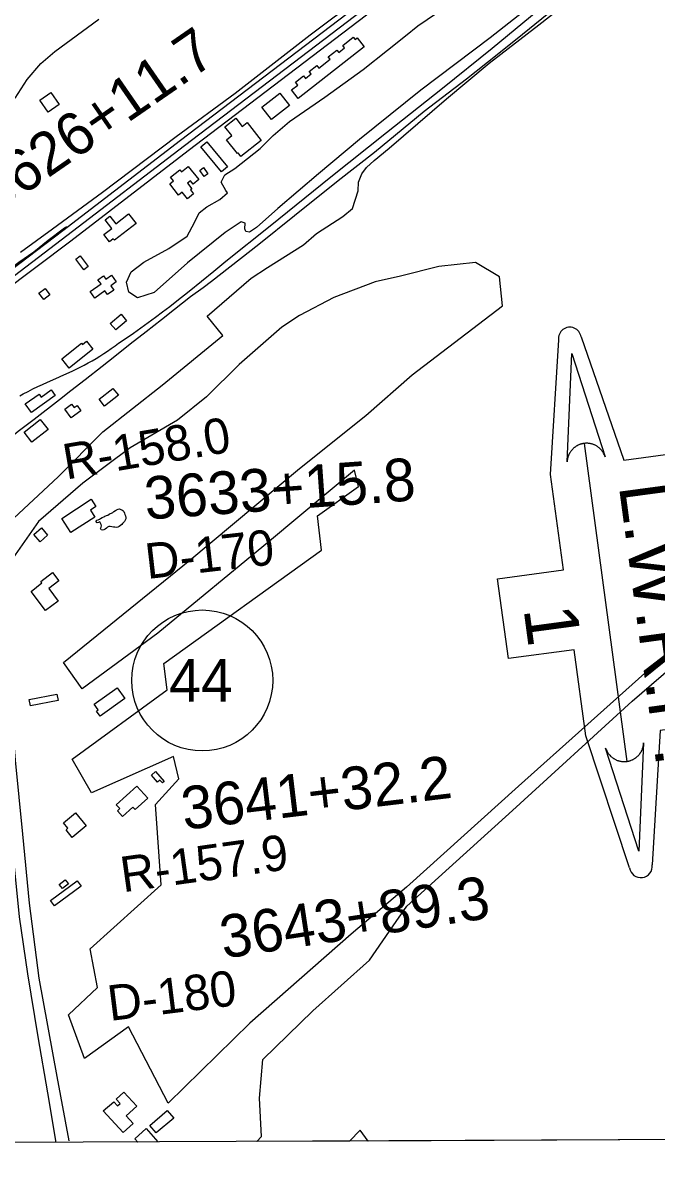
# Model space of a CAD drawing. Extents: x 3419139 to 3457078, y 540382 to 565875.
# Drawn here: x 3441194 to 3442678, y 545772 to 548472 of the extents above; entities that cross this region are included whole.
import ezdxf

# ---------------------------------------------------------------- set-up
doc = ezdxf.new("R2010")
doc.units = 0
for name, color, linetype in [('V-BLDG-OTLN', 7, 'Continuous'), ('V-GRID-FRAM', 7, 'Continuous'), ('V-LEVE-TOET', 7, 'Continuous'), ('V-RIVR-RANG-IDEN', 7, 'Continuous'), ('V-ROAD-CNTR', 7, 'Continuous'), ('V-ROAD-IDEN', 7, 'Continuous'), ('V-SITE-VEGE', 7, 'Continuous'), ('V-SURV-IDEN', 7, 'Continuous'), ('V-TOPO-SHOR', 7, 'Continuous'), ('V-TOPO-WATR-IDEN', 7, 'Continuous')]:
    doc.layers.add(name, color=color, linetype=linetype)

msp = doc.modelspace()

# ---------------------------------------------------------------- linework, layer by layer
at = {"layer": 'V-BLDG-OTLN'}
for p, q in [((3441455.3, 545859.2), (3441482, 545882.8)), ((3441482, 545882.8), (3441509.4, 545851.7)), ((3441462.2, 545851.4), (3441455.3, 545859.2)), ((3441509.4, 545851.7), (3441462.2, 545851.4))]:
    msp.add_line(p, q, dxfattribs=at)
for points in [[(3441992.4, 548416.2), (3441838.2, 548294.9), (3441822.4, 548314.9), (3441837.1, 548326.5), (3441831.6, 548333.5), (3441850.3, 548348.3), (3441855.2, 548342), (3441868.5, 548352.4), (3441863.9, 548358.3), (3441881.8, 548372.4), (3441886.6, 548366.3), (3441912.5, 548386.7), (3441908.1, 548392.3), (3441928.1, 548408.1), (3441932.7, 548402.3), (3441946.6, 548413.3), (3441942.1, 548418.9), (3441966.8, 548438.4), (3441971, 548433.1), (3441976, 548437)], [(3441233, 548290.7), (3441259.2, 548308.9), (3441278.6, 548281), (3441252.4, 548262.8)], [(3441817.4, 548278.6), (3441775.1, 548245.9), (3441752.7, 548275), (3441795, 548307.7)], [(3441718.6, 548238.6), (3441751.5, 548196.5), (3441703.8, 548159.3), (3441697.3, 548167.5), (3441695.5, 548166.1), (3441670.2, 548198.4), (3441682.6, 548208.1), (3441666.5, 548228.6), (3441691.9, 548248.5), (3441706.8, 548229.4)], [(3441623.9, 548193.6), (3441672.3, 548135.1), (3441658.2, 548123.5), (3441609.9, 548182)], [(3441558.1, 548068.8), (3441537.2, 548095), (3441545.9, 548101.9), (3441538.9, 548110.8), (3441560.8, 548128.2), (3441564.8, 548123.1), (3441580.6, 548135.7), (3441605, 548105), (3441592, 548094.6), (3441585.9, 548102.2), (3441578.6, 548096.4), (3441588.8, 548083.6), (3441585.8, 548081.2), (3441593.2, 548071.8), (3441578.5, 548060.1), (3441566.3, 548075.4)], [(3441617.9, 548112.3), (3441607.5, 548126.6), (3441616.3, 548133.1), (3441626.8, 548118.8)], [(3441458.3, 548002.1), (3441407.8, 547963), (3441405.1, 547966.4), (3441396, 547959.3), (3441382.9, 547976.3), (3441401.8, 547990.9), (3441386.2, 548011), (3441397.1, 548019.4), (3441410.8, 548001.7), (3441440.7, 548024.8)], [(3441317.4, 547918.5), (3441327.7, 547926.3), (3441346.4, 547901.6), (3441336, 547893.8)], [(3441368.9, 547870.5), (3441381.9, 547879.9), (3441387.9, 547871.5), (3441401.2, 547881), (3441412.2, 547865.6), (3441399.1, 547856.3), (3441406.2, 547846.4), (3441391.2, 547835.8), (3441385.2, 547844.2), (3441362.1, 547827.6), (3441351.3, 547842.7), (3441377, 547861)], [(3441230.8, 547839.1), (3441245.5, 547850.3), (3441256.9, 547835.3), (3441242.2, 547824.2)], [(3441398.2, 547768.1), (3441423.2, 547789.6), (3441436.1, 547774.5), (3441411.1, 547753.1)], [(3441284.6, 547685.3), (3441330.7, 547721.8), (3441332.9, 547719.1), (3441342.5, 547726.7), (3441357.5, 547707.7), (3441301.7, 547663.6)], [(3441199.1, 547579.7), (3441231.3, 547602.6), (3441236.2, 547595.7), (3441259.7, 547612.4), (3441269.2, 547599.1), (3441213.4, 547559.6)], [(3441372.1, 547590.9), (3441404.4, 547616.2), (3441417.1, 547600), (3441384.7, 547574.8)], [(3441291.9, 547567.8), (3441307.6, 547579.1), (3441313.5, 547571), (3441320.3, 547576), (3441329.2, 547563.7), (3441306.7, 547547.3)], [(3441196.4, 547513.8), (3441234.2, 547543.2), (3441252.3, 547519.9), (3441214.5, 547490.5)], [(3441284.4, 547311.5), (3441353.3, 547356.4), (3441364.5, 547339.3), (3441351.4, 547330.7), (3441361.8, 547314.7), (3441305.9, 547278.4)], [(3441219.3, 547273.8), (3441236.9, 547289.3), (3441251.5, 547272.6), (3441233.9, 547257.1)], [(3441212.8, 547140.3), (3441238, 547161.1), (3441235.7, 547164), (3441263, 547184.7), (3441277.7, 547165.4), (3441254.1, 547147.5), (3441276.3, 547118.3), (3441246.6, 547095.7)], [(3441208, 546887.3), (3441272.6, 546900.4), (3441275.7, 546885.6), (3441211.1, 546872.5)], [(3441360.5, 546876.6), (3441414.2, 546914.8), (3441432.1, 546889.7), (3441374.2, 546848.5), (3441365.7, 546860.5), (3441369.9, 546863.5)], [(3441494.4, 546710.5), (3441504.1, 546718.9), (3441524.1, 546695.7), (3441520.1, 546692.2), (3441514.2, 546699), (3441508.5, 546694.1)], [(3441411.5, 546640.9), (3441460.2, 546685), (3441485.9, 546656.7), (3441456.3, 546629.9), (3441451, 546635.7), (3441426.9, 546613.8), (3441414.7, 546627.3), (3441420.2, 546632.3)], [(3441288.4, 546599.1), (3441316.7, 546622.4), (3441342, 546591.7), (3441309.2, 546564.8), (3441294.7, 546582.5), (3441299.1, 546586.1)], [(3441258.2, 546417.3), (3441320.2, 546463.3), (3441329.7, 546450.5), (3441267.7, 546404.5)], [(3441278.6, 546454.3), (3441292.4, 546465.7), (3441300.2, 546456.4), (3441286.4, 546445)], [(3441381.3, 545924.8), (3441406.4, 545945.3), (3441415, 545935.9), (3441421.5, 545941.8), (3441412.1, 545952), (3441430.1, 545968.4), (3441460.1, 545935.6), (3441435.3, 545912.9), (3441451.7, 545895), (3441428.2, 545873.5)], [(3441490.6, 545890.5), (3441531.5, 545925), (3441546.5, 545907.2), (3441505.5, 545872.7)]]:
    msp.add_lwpolyline(points, close=True, dxfattribs=at)
at = {"layer": 'V-GRID-FRAM'}
msp.add_lwpolyline([(3423200.9, 563955.1), (3454837.9, 564093.1), (3454925.2, 545910.2), (3423272.3, 545772.1), (3423200.9, 563955.1)], dxfattribs=at)
at = {"layer": 'V-LEVE-TOET'}
msp.add_lwpolyline([(3440971.5, 548305.9), (3440979.2, 548208.2), (3440989.3, 548111.2), (3440996.9, 548029), (3441011.1, 547928.9), (3441039.7, 547785.7), (3441063.3, 547671.3), (3441085.5, 547522.4), (3441105.7, 547370.4), (3441116, 547228.8), (3441127.8, 547106.1), (3441134.7, 546966.8), (3441148.5, 546844.1), (3441158.3, 546679.2), (3441169.9, 546528.1), (3441185.1, 546379), (3441204.1, 546245.7), (3441228.6, 546097.5), (3441251.2, 545966.9), (3441271, 545850.6)], dxfattribs=at)
at = {"layer": 'V-ROAD-CNTR'}
for points in [[(3441668.5, 547914.2), (3441772.2, 547996.7), (3441914, 548111.6), (3442044.3, 548215.4), (3442175.5, 548318.9), (3442292.2, 548412.8), (3442417.4, 548516.3), (3442555.8, 548623.7), (3442663.7, 548709.1), (3442788.6, 548806.9), (3442888.6, 548885.4), (3443031.6, 548992.2), (3443167.3, 549099.3), (3443278.3, 549183.2), (3443370.8, 549264.2), (3443455.1, 549334.3), (3443569.1, 549423.6), (3443685.2, 549512.4), (3443795.2, 549598.4), (3443909.2, 549686.9), (3444027.1, 549779.2), (3444132.9, 549864.1), (3444245, 549952.8), (3444348.5, 550027.2)], [(3441562.5, 548197), (3442540.9, 548942.1)], [(3441571.6, 548185.1), (3442550, 548930.1)], [(3441580.6, 548173.1), (3442559.1, 548918.2)], [(3440956.6, 548577.1), (3440983.9, 548304.6), (3440997.6, 548150.4), (3441010.7, 548032.5), (3441032.8, 547913.9), (3441077.2, 547697.4), (3441107.8, 547534.3), (3441121.8, 547426.9), (3441140.8, 547211.9), (3441158.2, 546954.7), (3441175.6, 546745.5), (3441192.9, 546572.6), (3441208.3, 546411.1), (3441231.2, 546234.9), (3441272.8, 546004.9), (3441300.8, 545854)], [(3441048.4, 547807.1), (3441124.3, 547862.3), (3441287.3, 547985.8), (3441562.4, 548197)], [(3441057.2, 547795), (3441133.3, 547850.2), (3441296.4, 547973.9), (3441571.6, 548185.1)], [(3441066, 547782.8), (3441142.2, 547838.2), (3441305.5, 547961.9), (3441580.7, 548173.2)], [(3441186.6, 547598.4), (3441194.5, 547603.4), (3441205.7, 547609.2), (3441217, 547614.8), (3441228.3, 547620.3), (3441239.8, 547625.6), (3441251.3, 547630.7), (3441270.5, 547639.1), (3441289.6, 547647.7), (3441308.6, 547656.6), (3441327.5, 547665.8), (3441337, 547670.6), (3441346.3, 547675.7), (3441355.6, 547680.9), (3441364.8, 547686.3), (3441373.9, 547691.8), (3441382.9, 547697.6), (3441391.8, 547703.5), (3441400.5, 547709.5), (3441409.2, 547715.8), (3441417.7, 547722.2), (3441435.2, 547733.9), (3441452.6, 547745.8), (3441469.8, 547757.8), (3441486.9, 547770.1), (3441503.9, 547782.6), (3441520.7, 547795.3), (3441537.4, 547808.2), (3441553.9, 547821.2), (3441582.9, 547844.1), (3441611.6, 547867.3), (3441640.2, 547890.6), (3441668.5, 547914.2)]]:
    msp.add_lwpolyline(points, dxfattribs=at)
at = {"layer": 'V-ROAD-IDEN'}
msp.add_circle((3441613.4, 546932.3), 165, dxfattribs=at)
msp.add_circle((3441613.4, 546932.3), 165, dxfattribs=at)
at = {"layer": 'V-SITE-VEGE'}
for p, q in [((3442100.1, 548618.7), (3441866.1, 548443.6)), ((3442401.5, 548467.7), (3442577.5, 548606.2)), ((3442448.8, 548564.2), (3442287.4, 548436.6)), ((3442118.4, 548464.8), (3442183.7, 548509.3)), ((3441268.5, 548405.2), (3441371.3, 548481)), ((3442088.8, 548441.3), (3442118.4, 548464.8)), ((3442284.8, 548377.5), (3442401.5, 548467.7)), ((3441866.1, 548443.6), (3441690.1, 548306.4)), ((3442047.1, 548408.2), (3442088.8, 548441.3)), ((3442287.4, 548436.6), (3442125.3, 548314.5)), ((3441235.2, 548376.9), (3441268.5, 548405.2)), ((3441990.2, 548362.5), (3442047.1, 548408.2)), ((3441203.8, 548339.6), (3441235.2, 548376.9)), ((3442185, 548294.4), (3442284.8, 548377.5)), ((3441900.2, 548298.1), (3441990.2, 548362.5)), ((3441175.3, 548295.6), (3441203.8, 548339.6)), ((3441690.1, 548306.4), (3441552.3, 548204.8)), ((3441817.9, 548241), (3441900.2, 548298.1)), ((3442125.3, 548314.5), (3441981.4, 548198.9)), ((3442050.8, 548178.9), (3442185, 548294.4)), ((3441779.2, 548208.5), (3441817.9, 548241)), ((3441552.3, 548204.8), (3441380, 548074.8)), ((3441749, 548177.8), (3441779.2, 548208.5)), ((3441981.4, 548198.9), (3441885.3, 548118.9)), ((3441689.7, 548130.8), (3441749, 548177.8)), ((3442015.7, 548150), (3442050.8, 548178.9)), ((3441986.6, 548118.7), (3441997.5, 548133.7)), ((3441997.5, 548133.7), (3442015.7, 548150)), ((3441657.7, 548098.9), (3441666.2, 548115.8)), ((3441666.2, 548115.8), (3441689.7, 548130.8)), ((3441885.3, 548118.9), (3441790.3, 548037)), ((3441978.8, 548098.8), (3441986.6, 548118.7)), ((3441668.5, 548079.6), (3441657.7, 548098.9)), ((3441672.1, 548074.1), (3441668.5, 548079.6)), ((3441965.3, 548037.2), (3441978.1, 548078.8)), ((3441978.1, 548078.8), (3441978.8, 548098.8)), ((3441380, 548074.8), (3441262.7, 547988.8)), ((3441624.3, 548041), (3441654.6, 548058.5)), ((3441654.6, 548058.5), (3441672.1, 548074.1)), ((3441595.3, 548004.3), (3441606.2, 548027.2)), ((3441606.2, 548027.2), (3441624.3, 548041)), ((3441790.3, 548037), (3441740.1, 547993.1)), ((3441942.4, 548018.6), (3441965.3, 548037.2)), ((3441577.7, 547972.9), (3441595.3, 548004.3)), ((3441704.5, 548005.8), (3441667.1, 547981.2)), ((3441714.2, 548002.8), (3441704.5, 548005.8)), ((3441712.9, 547989.5), (3441714.2, 548002.8)), ((3441880.7, 547978.9), (3441942.4, 548018.6)), ((3441262.7, 547988.8), (3441187.7, 547934)), ((3441534.8, 547943.5), (3441577.7, 547972.9)), ((3441667.1, 547981.2), (3441578.8, 547910.2)), ((3441715.3, 547983.5), (3441712.9, 547989.5)), ((3441723.8, 547982.3), (3441715.3, 547983.5)), ((3441740.1, 547993.1), (3441723.8, 547982.3)), ((3441850.5, 547952.4), (3441880.7, 547978.9)), ((3441476.8, 547911.6), (3441534.8, 547943.5)), ((3441766, 547899.1), (3441850.5, 547952.4)), ((3441436.2, 547865.2), (3441447.1, 547888.8)), ((3441447.1, 547888.8), (3441476.8, 547911.6)), ((3441578.8, 547910.2), (3441500.7, 547841)), ((3441728, 547874.6), (3441766, 547899.1)), ((3442167.3, 547901.6), (3442077.5, 547879.1)), ((3442253.1, 547910.6), (3442167.3, 547901.6)), ((3442309.5, 547877.6), (3442253.1, 547910.6)), ((3441441.6, 547841.7), (3441436.2, 547865.2)), ((3441625.2, 547785.1), (3441728, 547874.6)), ((3442018.3, 547865.8), (3441921.7, 547828.6)), ((3442077.5, 547879.1), (3442018.3, 547865.8)), ((3442316.5, 547809.6), (3442309.5, 547877.6)), ((3441461.5, 547827.8), (3441441.6, 547841.7)), ((3441500.7, 547841), (3441461.5, 547827.8)), ((3441921.7, 547828.6), (3441840.8, 547786.7)), ((3442104.6, 547648), (3442316.5, 547809.6)), ((3441661.2, 547739.9), (3441625.2, 547785.1)), ((3441840.8, 547786.7), (3441799.6, 547759.5)), ((3441799.6, 547759.5), (3441700, 547672.2)), ((3441519.4, 547623.6), (3441661.2, 547739.9)), ((3441700, 547672.2), (3441623.6, 547596.2)), ((3441996.4, 547552.4), (3442104.6, 547648)), ((3441380.5, 547514.2), (3441519.4, 547623.6)), ((3441623.6, 547596.2), (3441555.1, 547541.9)), ((3441555.1, 547541.9), (3441444.8, 547477.3)), ((3441841.4, 547428.4), (3441996.4, 547552.4)), ((3441275.9, 547408.8), (3441380.5, 547514.2)), ((3441444.8, 547477.3), (3441334.1, 547394)), ((3441160.5, 547301.7), (3441275.9, 547408.8)), ((3441584.4, 547213.9), (3441841.4, 547428.4)), ((3441969.5, 547424.8), (3441770.5, 547258.7)), ((3441978.9, 547386.3), (3441969.5, 547424.8)), ((3441334.1, 547394), (3441230.3, 547304.5)), ((3441883.1, 547318.1), (3441978.9, 547386.3)), ((3441230.3, 547304.5), (3441170, 547218.7)), ((3441892.6, 547237.5), (3441883.1, 547318.1)), ((3441770.5, 547258.7), (3441509.7, 547043.3)), ((3442995, 547258.7), (3442664.3, 546962.4)), ((3441288.5, 546974), (3441584.4, 547213.9)), ((3441523.2, 546971.9), (3441892.6, 547237.5)), ((3442619.7, 546883.8), (3442938.7, 547158.9)), ((3441509.7, 547043.3), (3441332.1, 546912.3)), ((3441332.1, 546912.3), (3441288.5, 546974)), ((3441531.3, 546910), (3441523.2, 546971.9)), ((3442664.3, 546962.4), (3442353.6, 546684.4)), ((3441309.1, 546748.1), (3441531.3, 546910)), ((3442339.3, 546627.7), (3442619.7, 546883.8)), ((3441354.2, 546669.5), (3441309.1, 546748.1)), ((3441545.9, 546754.4), (3441354.2, 546669.5)), ((3441558.8, 546701.8), (3441545.9, 546754.4)), ((3441504.3, 546642.1), (3441558.8, 546701.8)), ((3442353.6, 546684.4), (3442091.5, 546448.5)), ((3441517.2, 546453.8), (3441504.3, 546642.1)), ((3442092.4, 546403.6), (3442339.3, 546627.7)), ((3441351.3, 546303.8), (3441517.2, 546453.8)), ((3442091.5, 546448.5), (3441962, 546338)), ((3442067.4, 546367.6), (3442092.4, 546403.6)), ((3442004.7, 546277.2), (3442067.4, 546367.6)), ((3441962, 546338), (3441724.7, 546129.6)), ((3441368.2, 546213.7), (3441351.3, 546303.8)), ((3441872.2, 546158.3), (3442004.7, 546277.2)), ((3441300.4, 546149.6), (3441368.2, 546213.7)), ((3441337.6, 546046.8), (3441300.4, 546149.6)), ((3441754.8, 546044.8), (3441872.2, 546158.3)), ((3441441.1, 546121.4), (3441337.6, 546046.8)), ((3441533.8, 545942.7), (3441441.1, 546121.4)), ((3441724.7, 546129.6), (3441533.8, 545942.7)), ((3441747.3, 545954.2), (3441754.8, 546044.8)), ((3441752, 545864.3), (3441747.3, 545954.2)), ((3441741, 545852.7), (3441752, 545864.3)), ((3441983.4, 545879.2), (3441958, 545853.6)), ((3442001.5, 545853.8), (3441983.4, 545879.2)), ((3441958, 545853.6), (3441741, 545852.7)), ((3443785.9, 545861.6), (3442001.5, 545853.8))]:
    msp.add_line(p, q, dxfattribs=at)
at = {"layer": 'V-TOPO-SHOR'}
for points in [[(3441635.3, 547867.5), (3441745.9, 547953.9), (3441829.4, 548021.3), (3441931.9, 548102.8), (3442016.8, 548169.6), (3442132.6, 548265.6), (3442231.7, 548340.8), (3442303.4, 548397.6), (3442363.2, 548445.5), (3442437.3, 548505.9)], [(3441011.4, 548201), (3441016.7, 548175.7), (3441021.2, 548133.1), (3441027.7, 548092), (3441036.7, 548040.4), (3441040.9, 548009.5), (3441047, 547969.8), (3441054.1, 547931.2), (3441060.9, 547895.1), (3441068.8, 547862.2), (3441073.1, 547846.9), (3441079.7, 547828.7), (3441088.3, 547835.6), (3441105.3, 547850.6), (3441128.3, 547869.2), (3441151.6, 547887.5), (3441184.2, 547911.6), (3441219, 547936), (3441252.6, 547963.3), (3441290.9, 547991.9), (3441296.6, 547995.5)], [(3441130.4, 547478.1), (3441145.1, 547485.1), (3441182.8, 547516), (3441219.6, 547543.7), (3441279.5, 547590), (3441305.6, 547610.9), (3441339.4, 547636.9), (3441378.9, 547667.8), (3441408.8, 547691.4), (3441444.6, 547720.6), (3441482.3, 547749.6), (3441518.3, 547777.7), (3441548.7, 547801.6), (3441585.5, 547831.6), (3441615.3, 547852.4), (3441635.3, 547867.5)], [(3441364.1, 547305.2), (3441366.7, 547307.3), (3441369.8, 547308.4), (3441372.6, 547310.2), (3441375.5, 547311.8), (3441379, 547313.6), (3441382.8, 547315.4), (3441385.6, 547316.7), (3441389.6, 547318.3), (3441392.5, 547319.6), (3441395.5, 547321.4), (3441398.2, 547323), (3441401, 547324.1), (3441403.8, 547325.9), (3441406.7, 547328.2), (3441410.2, 547330.2), (3441412.8, 547331.8), (3441416.4, 547333.4), (3441419.7, 547334), (3441422.4, 547332.8), (3441425.2, 547331.6), (3441427.8, 547329.9), (3441429.8, 547327.5), (3441431.2, 547324.2), (3441432.5, 547321.1), (3441433.6, 547317.4), (3441434.2, 547313.8), (3441434.2, 547310.8), (3441432.9, 547307.8), (3441431.7, 547304.8), (3441429.3, 547301.8), (3441426.9, 547299.5), (3441424.8, 547297.2), (3441421.9, 547295.1), (3441418.8, 547292.9), (3441415.5, 547291.3), (3441412.5, 547290.7), (3441409, 547291), (3441405.9, 547291.3), (3441402, 547292.1), (3441398, 547292.8), (3441394.7, 547292.4), (3441391.4, 547290.9), (3441389, 547288.8), (3441385.9, 547286.8), (3441382.9, 547285.2), (3441380, 547283.8), (3441376.8, 547284.9), (3441375.2, 547288.2), (3441376.7, 547291.4), (3441377.9, 547294.2), (3441376.8, 547297.7), (3441375.5, 547300.6), (3441373.9, 547303.4), (3441370.6, 547302.5), (3441367.3, 547301.7), (3441364.1, 547305.2)]]:
    msp.add_lwpolyline(points, dxfattribs=at)
at = {"layer": 'V-TOPO-WATR-IDEN'}
msp.add_line((3442507, 547487.2), (3442607, 546742.7), dxfattribs=at)
for points in [[(3442613.8, 546493.4), (3442511, 546802.3), (3442483.9, 547003.9), (3442330, 546983.3), (3442304.8, 547170.6), (3442458.7, 547191.3), (3442428.8, 547414.2), (3442447.7, 547729.5)], [(3442500.2, 547736.5), (3442600.2, 547447.9), (3442743.7, 547467.2), (3442828.7, 546834.3), (3442685.3, 546815.1), (3442666.3, 546500.5)]]:
    msp.add_lwpolyline(points, dxfattribs=at)
for points in [[(3442467.4, 547444.1), (3442478.7, 547697.7), (3442556.6, 547456.1), (3442554.9, 547460.3), (3442553, 547464.3), (3442552.1, 547465.8), (3442551.2, 547467.1), (3442550.1, 547468.7), (3442549, 547470.1), (3442548, 547471.4), (3442546.6, 547473), (3442545, 547474.7), (3442544, 547475.6), (3442542.8, 547476.7), (3442541.1, 547478.1), (3442539.7, 547479.1), (3442538.2, 547480.1), (3442537.1, 547480.8), (3442536, 547481.5), (3442534.5, 547482.3), (3442533.2, 547483), (3442531.8, 547483.6), (3442530.7, 547484.1), (3442529, 547484.8), (3442527.3, 547485.3), (3442526, 547485.8), (3442524.4, 547486.2), (3442523, 547486.5), (3442521.8, 547486.8), (3442520.8, 547487), (3442519.3, 547487.2), (3442517.8, 547487.4), (3442516.3, 547487.5), (3442514.8, 547487.6), (3442513.4, 547487.6), (3442511.9, 547487.6), (3442510.7, 547487.6), (3442508.9, 547487.4), (3442507, 547487.2), (3442506.3, 547487.1), (3442505.4, 547487), (3442504.3, 547486.8), (3442503.3, 547486.6), (3442502.3, 547486.3), (3442501.3, 547486.1), (3442500.2, 547485.8), (3442499.4, 547485.5), (3442498.2, 547485.2), (3442497.1, 547484.8), (3442496.4, 547484.5), (3442494.5, 547483.7), (3442493.6, 547483.3), (3442492.9, 547483), (3442491.8, 547482.4), (3442490.8, 547481.9), (3442489.9, 547481.3), (3442488.7, 547480.6), (3442487.6, 547479.9), (3442486.8, 547479.4), (3442486.1, 547478.9), (3442485.2, 547478.2), (3442484.4, 547477.6), (3442483.5, 547476.8), (3442482.6, 547476), (3442481.7, 547475.2), (3442480.6, 547474.1), (3442479.8, 547473.3), (3442479, 547472.4), (3442478.2, 547471.5), (3442477.6, 547470.7), (3442476.9, 547469.9), (3442476, 547468.7), (3442475.9, 547468.6), (3442475.4, 547467.9), (3442475, 547467.3), (3442474.4, 547466.4), (3442473.8, 547465.3), (3442473.3, 547464.4), (3442472.8, 547463.6), (3442472.3, 547462.6), (3442471.8, 547461.6), (3442471.4, 547460.8), (3442471, 547459.9), (3442470.4, 547458.5), (3442470.1, 547457.7), (3442469.9, 547457), (3442469.7, 547456.5), (3442469.5, 547455.7), (3442469.2, 547454.8), (3442468.9, 547453.9), (3442468.7, 547452.9), (3442468.4, 547452), (3442468.2, 547450.8), (3442468, 547450), (3442467.8, 547448.9), (3442467.7, 547447.5), (3442467.5, 547446.5), (3442467.5, 547445.7), (3442467.4, 547445), (3442467.4, 547444.4)], [(3442646.6, 546785.9), (3442635.3, 546532.2), (3442557.4, 546773.9), (3442559.1, 546769.6), (3442561, 546765.7), (3442561.9, 546764.2), (3442562.8, 546762.8), (3442563.8, 546761.3), (3442564.9, 546759.8), (3442566, 546758.6), (3442567.4, 546757), (3442569, 546755.3), (3442570, 546754.4), (3442571.2, 546753.3), (3442572.9, 546751.9), (3442574.3, 546750.9), (3442575.8, 546749.8), (3442576.9, 546749.2), (3442578, 546748.5), (3442579.5, 546747.7), (3442580.8, 546747), (3442582.2, 546746.3), (3442583.3, 546745.9), (3442585, 546745.2), (3442586.6, 546744.6), (3442588, 546744.2), (3442589.6, 546743.7), (3442591, 546743.4), (3442592.2, 546743.2), (3442593.2, 546743), (3442594.7, 546742.7), (3442596.2, 546742.6), (3442597.7, 546742.4), (3442599.2, 546742.3), (3442600.5, 546742.3), (3442602.1, 546742.3), (3442603.3, 546742.4), (3442605.1, 546742.5), (3442607, 546742.7), (3442607.7, 546742.8), (3442608.6, 546743), (3442609.7, 546743.2), (3442610.7, 546743.4), (3442611.7, 546743.6), (3442612.7, 546743.8), (3442613.8, 546744.2), (3442614.6, 546744.4), (3442615.8, 546744.8), (3442616.9, 546745.2), (3442617.6, 546745.5), (3442619.4, 546746.2), (3442620.4, 546746.7), (3442621.1, 546747), (3442622.2, 546747.5), (3442623.1, 546748.1), (3442624.1, 546748.6), (3442625.3, 546749.3), (3442626.4, 546750), (3442627.2, 546750.6), (3442627.8, 546751.1), (3442628.8, 546751.7), (3442629.6, 546752.4), (3442630.5, 546753.1), (3442631.4, 546753.9), (3442632.3, 546754.8), (3442633.4, 546755.8), (3442634.2, 546756.6), (3442635, 546757.5), (3442635.8, 546758.5), (3442636.4, 546759.2), (3442637.1, 546760), (3442638, 546761.3), (3442638.1, 546761.3), (3442638.6, 546762.1), (3442639, 546762.7), (3442639.6, 546763.5), (3442640.2, 546764.6), (3442640.7, 546765.5), (3442641.2, 546766.3), (3442641.7, 546767.4), (3442642.2, 546768.4), (3442642.6, 546769.1), (3442643, 546770.1), (3442643.6, 546771.4), (3442643.9, 546772.3), (3442644.1, 546772.9), (3442644.3, 546773.5), (3442644.5, 546774.2), (3442644.8, 546775.1), (3442645.1, 546776.1), (3442645.3, 546777), (3442645.6, 546778), (3442645.8, 546779.2), (3442646, 546779.9), (3442646.2, 546781.1), (3442646.3, 546782.5), (3442646.5, 546783.5), (3442646.5, 546784.3), (3442646.6, 546785), (3442646.6, 546785.5)]]:
    msp.add_lwpolyline(points, close=True, dxfattribs=at)
for centre, start, end in [((3442473.9, 547733), 7.6551, 187.6551), ((3442640.1, 546497), 187.6551, 7.6551)]:
    msp.add_arc(centre, 26.5, start, end, dxfattribs=at)

# ---------------------------------------------------------------- texts
at = {"layer": 'V-RIVR-RANG-IDEN'}
for s, rotation, p in [('R-158.0', 9.5913, (3441295, 547402.5)), ('D-170', 6.6113, (3441484.8, 547169.7)), ('R-157.9', 7.9465, (3441427.9, 546436.1)), ('D-180', 7.1283, (3441397.2, 546134.8))]:
    msp.add_text(s, height=83, rotation=rotation, dxfattribs=at).set_placement(p)
at = {"layer": 'V-ROAD-IDEN'}
msp.add_text('44', height=100, rotation=0.25, dxfattribs=at).set_placement((3441536, 546882))
at = {"layer": 'V-SURV-IDEN'}
for s, rotation, p in [('3626+11.7', 34.6682, (3441129.2, 548022.8)), ('3633+15.8', 4.1192, (3441481.2, 547308.8)), ('3641+32.2', 6.8317, (3441570.6, 546582.3)), ('3643+89.3', 8.6989, (3441662.9, 546280.7))]:
    msp.add_text(s, height=100, rotation=rotation, dxfattribs=at).set_placement(p)
at = {"layer": 'V-TOPO-WATR-IDEN'}
for s, rotation, p in [('L.W.R.P.', 277.655, (3442588.4, 547388)), ('1', 277.6551, (3442365.3, 547099.9))]:
    msp.add_text(s, height=124.5, rotation=rotation, dxfattribs=at).set_placement(p)

doc.saveas('drawing.dxf')
